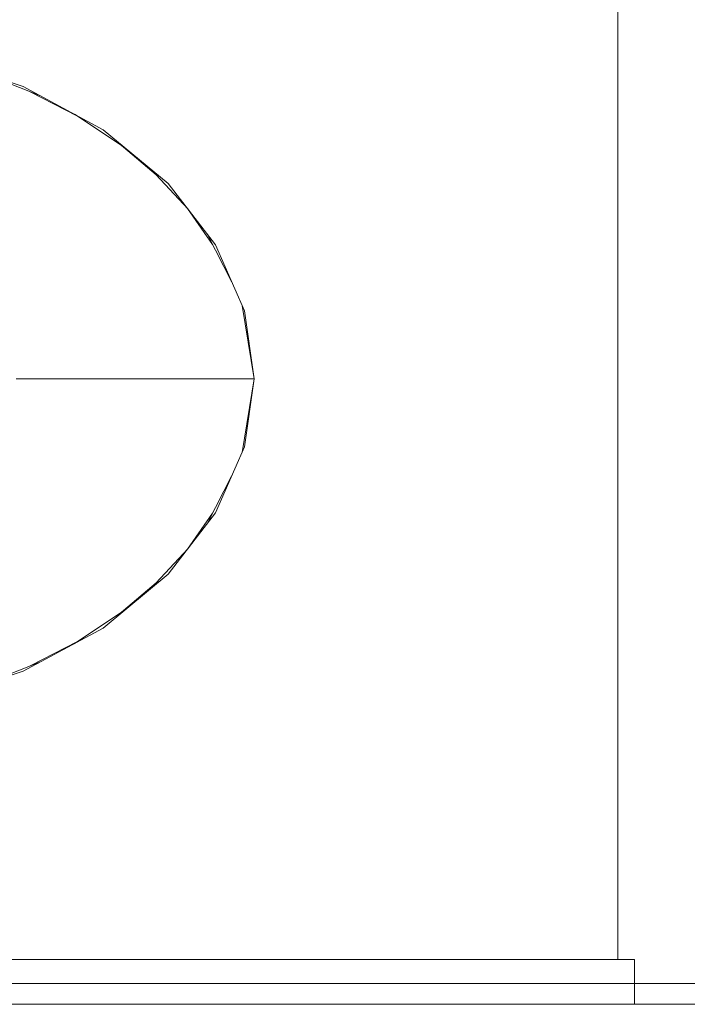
# Model space of a CAD drawing. Header units: millimetres. Extents: x 2 to 902, y -447 to 199.
# Tile 974 of 1056: x 53.85 to 54.491, y 180.925 to 181.87. Entities that reach past the tile are written whole.
import ezdxf

# ---------------------------------------------------------------- set-up
doc = ezdxf.new("R2010")
doc.units = ezdxf.units.MM
doc.header["$MEASUREMENT"] = 0
for name, color, linetype, lineweight in [('IFC-Elemento de mobília-Contorno', 152, 'Continuous', 5), ('IFC-Elemento terminal-Contorno', 253, 'Continuous', 5), ('IFC-Laje-Contorno', 134, 'Continuous', 5), ('IFC-Parede padrão-Contorno', 44, 'Continuous', 5)]:
    doc.layers.add(name, color=color, linetype=linetype, lineweight=lineweight)

msp = doc.modelspace()

# ---------------------------------------------------------------- linework, layer by layer
at = {"layer": 'IFC-Elemento de mobília-Contorno', "color": 7, "lineweight": 5}
for p, q in [((54.42379, 180.96821), (54.42379, 182.12521)), ((54.42379, 180.96821), (54.42379, 182.1252)), ((53.76599, 181.8346), (53.85331, 181.80564)), ((53.76599, 181.8346), (53.85331, 181.80564)), ((53.85331, 181.80564), (53.92985, 181.76421)), ((53.85331, 181.80564), (53.92985, 181.76421)), ((53.92985, 181.76421), (53.99219, 181.71264)), ((53.92985, 181.76421), (53.99219, 181.71264)), ((53.99219, 181.71264), (54.03786, 181.65374)), ((53.99219, 181.71264), (54.03786, 181.65374)), ((54.03786, 181.65374), (54.06547, 181.59046)), ((54.03786, 181.65374), (54.06547, 181.59046)), ((54.06547, 181.59046), (54.0747, 181.5252)), ((54.06547, 181.59046), (54.0747, 181.5252)), ((54.06547, 181.45993), (54.0747, 181.5252)), ((54.06547, 181.45993), (54.0747, 181.5252)), ((54.03786, 181.39664), (54.06547, 181.45993)), ((54.03786, 181.39664), (54.06547, 181.45993)), ((53.99219, 181.33775), (54.03786, 181.39664)), ((53.99219, 181.33775), (54.03786, 181.39664)), ((53.92985, 181.28619), (53.99219, 181.33775)), ((53.92985, 181.28619), (53.99219, 181.33775)), ((53.85331, 181.24476), (53.92985, 181.28619)), ((53.85331, 181.24476), (53.92985, 181.28619)), ((53.76599, 181.21579), (53.85331, 181.24476)), ((53.76599, 181.21579), (53.85331, 181.24476)), ((51.18497, 180.96821), (54.43997, 180.96821)), ((53.61878, 180.96821), (54.43997, 180.96821)), ((54.43997, 180.93387), (54.43997, 180.96821)), ((54.43997, 180.95954), (54.43997, 180.96821)), ((54.43997, 180.9252), (54.43997, 180.95954)), ((54.43997, 180.92521), (54.43997, 180.93387)), ((50.74542, 180.92521), (54.37773, 180.92521)), ((51.18498, 180.92521), (54.43997, 180.92521))]:
    msp.add_line(p, q, dxfattribs=at)
at = {"layer": 'IFC-Elemento terminal-Contorno', "lineweight": 5}
for p, q in [((53.81144, 181.81953), (53.86983, 181.79669)), ((53.81144, 181.81953), (53.86983, 181.79669)), ((53.85996, 181.80056), (53.90476, 181.77752)), ((53.85996, 181.80056), (53.90476, 181.77752)), ((53.90248, 181.77903), (53.94923, 181.74818)), ((53.90248, 181.77903), (53.94923, 181.74818)), ((53.94519, 181.75084), (53.98066, 181.72103)), ((53.94519, 181.75084), (53.98066, 181.72103)), ((53.9761, 181.72595), (54.01137, 181.6879)), ((53.9761, 181.72595), (54.01137, 181.6879)), ((54.01076, 181.68857), (54.03501, 181.65416)), ((54.01076, 181.68857), (54.03501, 181.65416)), ((54.03018, 181.66365), (54.05353, 181.61784)), ((54.03018, 181.66365), (54.05353, 181.61784)), ((54.06319, 181.59571), (54.0747, 181.5252)), ((54.06319, 181.59571), (54.0747, 181.5252)), ((53.84633, 181.5252), (53.90612, 181.5252)), ((53.84633, 181.5252), (53.90612, 181.5252)), ((53.90612, 181.5252), (53.96133, 181.5252)), ((53.90612, 181.5252), (53.96133, 181.5252)), ((53.96133, 181.5252), (54.00846, 181.5252)), ((53.96133, 181.5252), (54.00846, 181.5252)), ((54.00846, 181.5252), (54.04444, 181.5252)), ((54.00846, 181.5252), (54.04444, 181.5252)), ((54.04444, 181.5252), (54.06702, 181.5252)), ((54.04444, 181.5252), (54.06702, 181.5252)), ((54.04445, 181.5252), (54.06702, 181.5252)), ((54.06318, 181.45468), (54.0747, 181.5252)), ((54.06318, 181.45468), (54.0747, 181.5252)), ((54.06702, 181.5252), (54.0747, 181.5252)), ((54.06702, 181.5252), (54.0747, 181.5252)), ((54.03018, 181.38674), (54.05355, 181.43261)), ((54.03018, 181.38673), (54.05355, 181.43261)), ((54.01074, 181.36181), (54.03501, 181.39622)), ((54.01074, 181.36181), (54.03501, 181.39622)), ((53.97608, 181.32443), (54.01138, 181.36249)), ((53.97608, 181.32443), (54.01138, 181.36249)), ((53.94519, 181.29955), (53.98067, 181.32938)), ((53.94519, 181.29955), (53.98067, 181.32938)), ((53.90248, 181.27137), (53.94925, 181.30223)), ((53.90248, 181.27137), (53.94925, 181.30223)), ((53.85996, 181.24984), (53.90476, 181.27288)), ((53.85996, 181.24984), (53.90476, 181.27288)), ((53.81144, 181.23087), (53.86983, 181.25371)), ((53.81144, 181.23087), (53.86983, 181.2537))]:
    msp.add_line(p, q, dxfattribs=at)
at = {"layer": 'IFC-Laje-Contorno', "color": 7, "lineweight": 5}
for p, q in [((54.37773, 180.92521), (54.68379, 180.92521)), ((54.37773, 180.9252), (55.17121, 180.9252))]:
    msp.add_line(p, q, dxfattribs=at)
at = {"layer": 'IFC-Parede padrão-Contorno', "color": 7, "lineweight": 5}
for p, q in [((51.62611, 180.9452), (57.62587, 180.9452)), ((50.74542, 180.9252), (56.38355, 180.9252))]:
    msp.add_line(p, q, dxfattribs=at)

doc.saveas('drawing.dxf')
